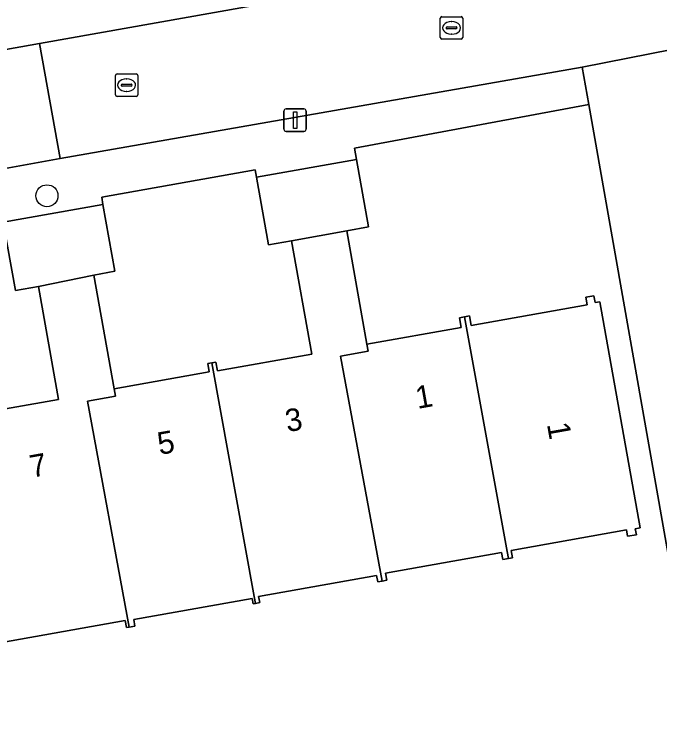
# Model space of a CAD drawing. Extents: x 157793 to 159380, y 380877 to 382313.
# Drawn here: x 158414.16 to 158442.91, y 381309.75 to 381341.14 of the extents above; entities that cross this region are included whole.
import ezdxf

# ---------------------------------------------------------------- set-up
doc = ezdxf.new("R2010")
doc.units = 0
for name, color, linetype in [('IMGEO_Boom', 7, 'Continuous'), ('IMGEO_Erf', 7, 'Continuous'), ('IMGEO_Kolk', 7, 'Continuous'), ('IMGEO_Lichtmast', 7, 'Continuous'), ('IMGEO_Pand', 7, 'Continuous'), ('IMGEO_Pand_nummerreeks', 7, 'Continuous'), ('IMGEO_Rijbaan_lokaal_open', 7, 'Continuous'), ('IMGEO_Voetpad_open', 7, 'Continuous')]:
    doc.layers.add(name, color=color, linetype=linetype)

msp = doc.modelspace()

# ---------------------------------------------------------------- linework, layer by layer
at = {"layer": 'IMGEO_Boom'}
msp.add_circle((158415.624, 381333.046), 0.489, dxfattribs=at)
at = {"layer": 'IMGEO_Erf'}
for points in [[(158411.869, 381339.221), (158415.288, 381339.829), (158437.487, 381343.779)], [(158445.137, 381306.551), (158439.742, 381337.106), (158429.317, 381335.171), (158429.407, 381334.667), (158429.942, 381331.665), (158428.969, 381331.491), (158429.87, 381326.437), (158434.06, 381327.183), (158433.984, 381327.612), (158434.209, 381327.652), (158434.435, 381327.693), (158434.51, 381327.273), (158439.666, 381328.192), (158439.606, 381328.525), (158439.976, 381328.59), (158440.029, 381328.291), (158440.239, 381328.329), (158442.034, 381318.254), (158441.814, 381318.215), (158441.862, 381317.949), (158441.475, 381317.88), (158441.425, 381318.163), (158436.286, 381317.247), (158436.345, 381316.918), (158436.165, 381316.886), (158435.912, 381316.841), (158435.855, 381317.16), (158430.698, 381316.241), (158430.755, 381315.921), (158430.545, 381315.883), (158430.348, 381315.848), (158430.298, 381316.13), (158425.048, 381315.195), (158425.095, 381314.927), (158424.907, 381314.893), (158424.806, 381314.875), (158424.764, 381315.115), (158419.49, 381314.175), (158419.542, 381313.88), (158419.29, 381313.835), (158419.16, 381313.812), (158419.102, 381314.136), (158413.613, 381313.158)]]:
    msp.add_lwpolyline(points, dxfattribs=at)
for points in [[(158425.492, 381330.862), (158424.955, 381333.874), (158424.897, 381334.202), (158418.059, 381332.981), (158418.117, 381332.656), (158418.648, 381329.681), (158417.708, 381329.513), (158418.61, 381324.454), (158422.843, 381325.208), (158422.778, 381325.575), (158422.96, 381325.607), (158423.14, 381325.639), (158423.211, 381325.244), (158427.412, 381325.992), (158426.512, 381331.043)], [(158414.221, 381328.824), (158413.679, 381331.865), (158413.62, 381332.194), (158406.736, 381330.811), (158406.781, 381330.559), (158407.294, 381327.679), (158406.213, 381327.486), (158407.12, 381322.399), (158411.423, 381323.166), (158411.365, 381323.496), (158411.61, 381323.54), (158411.84, 381323.581), (158411.904, 381323.224), (158416.144, 381323.98), (158415.248, 381329.007)]]:
    msp.add_lwpolyline(points, close=True, dxfattribs=at)
at = {"layer": 'IMGEO_Kolk'}
for p, q in [((158433.134, 381340.096), (158433.134, 381340.948)), ((158433.209, 381341.022), (158434.061, 381341.022)), ((158433.622, 381340.802), (158433.647, 381340.802)), ((158434.135, 381340.948), (158434.135, 381340.096)), ((158433.393, 381340.516), (158433.393, 381340.528)), ((158433.831, 381340.479), (158433.433, 381340.479)), ((158433.436, 381340.565), (158433.834, 381340.565)), ((158433.877, 381340.528), (158433.877, 381340.516)), ((158433.645, 381340.242), (158433.62, 381340.242)), ((158434.061, 381340.022), (158433.209, 381340.022)), ((158418.669, 381337.546), (158418.669, 381338.398)), ((158418.744, 381338.472), (158419.596, 381338.472)), ((158419.157, 381338.252), (158419.182, 381338.252)), ((158419.67, 381338.398), (158419.67, 381337.546)), ((158418.928, 381337.966), (158418.928, 381337.978)), ((158419.366, 381337.929), (158418.968, 381337.929)), ((158418.971, 381338.015), (158419.369, 381338.015)), ((158419.412, 381337.978), (158419.412, 381337.966)), ((158419.18, 381337.692), (158419.155, 381337.692)), ((158419.596, 381337.472), (158418.744, 381337.472))]:
    msp.add_line(p, q, dxfattribs=at)
for points in [[(158433.134, 381340.096), (158433.134, 381340.948)], [(158433.209, 381341.022), (158434.061, 381341.022)], [(158434.135, 381340.948), (158434.135, 381340.096)], [(158434.061, 381340.022), (158433.209, 381340.022)], [(158418.669, 381337.546), (158418.669, 381338.398)], [(158418.744, 381338.472), (158419.596, 381338.472)], [(158419.67, 381338.398), (158419.67, 381337.546)], [(158419.596, 381337.472), (158418.744, 381337.472)]]:
    msp.add_lwpolyline(points, dxfattribs=at)
for centre, radius, start, end in [((158433.211, 381340.946), 0.0765, 91.552, 178.448), ((158433.211, 381340.946), 0.0765, 91.552, 178.448), ((158434.059, 381340.946), 0.0765, 1.552, 88.448), ((158434.059, 381340.946), 0.0765, 1.552, 88.448), ((158433.433, 381340.525), 0.0403, 85.8775, 175.7526), ((158433.43, 381340.515), 0.0366, 178.938, 274.7102), ((158433.834, 381340.522), 0.043, 264.8664, 352.4533), ((158433.838, 381340.527), 0.0386, 1.7309, 96.639), ((158433.211, 381340.098), 0.0765, 181.552, 268.448), ((158433.211, 381340.098), 0.0765, 181.552, 268.448), ((158434.059, 381340.098), 0.0765, 271.552, 358.448), ((158434.059, 381340.098), 0.0765, 271.552, 358.448), ((158418.746, 381338.396), 0.0765, 91.552, 178.448), ((158418.746, 381338.396), 0.0765, 91.552, 178.448), ((158419.594, 381338.396), 0.0765, 1.552, 88.448), ((158419.594, 381338.396), 0.0765, 1.552, 88.448), ((158418.968, 381337.975), 0.0403, 85.8775, 175.7526), ((158418.965, 381337.965), 0.0366, 178.938, 274.7102), ((158419.369, 381337.972), 0.043, 264.8664, 352.4533), ((158419.373, 381337.977), 0.0386, 1.7309, 96.639), ((158418.746, 381337.548), 0.0765, 181.552, 268.448), ((158418.746, 381337.548), 0.0765, 181.552, 268.448), ((158419.594, 381337.548), 0.0765, 271.552, 358.448), ((158419.594, 381337.548), 0.0765, 271.552, 358.448)]:
    msp.add_arc(centre, radius, start, end, dxfattribs=at)
for centre, major_axis, ratio, start_param, end_param in [((158433.621, 381340.522), (-0.387, 0.002), 0.722429, 4.712389, 7.853982), ((158433.646, 381340.522), (-0.39, 0.002), 0.717154, 1.570796, 4.712389), ((158419.156, 381337.972), (-0.387, 0.002), 0.722429, 4.712389, 7.853982), ((158419.181, 381337.972), (-0.39, 0.002), 0.717154, 1.570796, 4.712389)]:
    msp.add_ellipse(centre, major_axis=major_axis, ratio=ratio, start_param=start_param, end_param=end_param, dxfattribs=at)
at = {"layer": 'IMGEO_Lichtmast'}
for p, q in [((158426.173, 381336.014), (158426.173, 381336.814)), ((158426.173, 381336.814), (158426.173, 381336.014)), ((158426.273, 381336.914), (158427.063, 381336.914)), ((158427.063, 381336.914), (158426.273, 381336.914)), ((158427.163, 381336.814), (158427.163, 381336.014)), ((158427.163, 381336.014), (158427.163, 381336.814)), ((158427.063, 381335.914), (158426.273, 381335.914)), ((158426.273, 381335.914), (158427.063, 381335.914))]:
    msp.add_line(p, q, dxfattribs=at)
msp.add_lwpolyline([(158426.593, 381336.789), (158426.743, 381336.789), (158426.743, 381336.039), (158426.593, 381336.039), (158426.593, 381336.789)], dxfattribs=at)
for centre, start, end in [((158426.273, 381336.814), 90, 180), ((158426.273, 381336.814), 90, 180), ((158427.063, 381336.814), 0, 90), ((158427.063, 381336.814), 360, 90), ((158426.273, 381336.014), 180, 270), ((158426.273, 381336.014), 180, 270), ((158427.063, 381336.014), 270, 0), ((158427.063, 381336.014), 270, 0)]:
    msp.add_arc(centre, 0.1, start, end, dxfattribs=at)
at = {"layer": 'IMGEO_Pand'}
for points in [[(158426.512, 381331.043), (158428.969, 381331.491), (158429.942, 381331.665), (158429.407, 381334.667), (158424.955, 381333.874), (158425.492, 381330.862)], [(158415.248, 381329.007), (158417.708, 381329.513), (158418.648, 381329.681), (158418.117, 381332.656), (158413.679, 381331.865), (158414.221, 381328.824)], [(158424.907, 381314.893), (158425.095, 381314.927), (158425.048, 381315.195), (158430.298, 381316.13), (158430.348, 381315.848), (158430.545, 381315.883), (158428.696, 381325.905), (158429.926, 381326.124), (158429.87, 381326.437), (158428.969, 381331.491), (158426.512, 381331.043), (158427.412, 381325.992), (158423.211, 381325.244), (158423.14, 381325.639), (158422.96, 381325.607), (158424.854, 381315.201)], [(158419.29, 381313.835), (158417.432, 381323.894), (158418.67, 381324.115), (158418.61, 381324.454), (158417.708, 381329.513), (158415.248, 381329.007), (158416.144, 381323.98), (158411.904, 381323.224), (158411.84, 381323.581), (158411.61, 381323.54), (158413.613, 381313.158), (158419.102, 381314.136), (158419.16, 381313.812)], [(158436.165, 381316.886), (158436.345, 381316.918), (158436.286, 381317.247), (158441.425, 381318.163), (158441.475, 381317.88), (158441.862, 381317.949), (158441.814, 381318.215), (158442.034, 381318.254), (158440.239, 381328.329), (158440.029, 381328.291), (158439.976, 381328.59), (158439.606, 381328.525), (158439.666, 381328.192), (158434.51, 381327.273), (158434.435, 381327.693), (158434.209, 381327.652), (158436.118, 381317.203)], [(158436.165, 381316.886), (158436.118, 381317.203), (158434.209, 381327.652), (158433.984, 381327.612), (158434.06, 381327.183), (158429.87, 381326.437), (158429.926, 381326.124), (158428.696, 381325.905), (158430.545, 381315.883), (158430.755, 381315.921), (158430.698, 381316.241), (158435.855, 381317.16), (158435.912, 381316.841)], [(158424.907, 381314.893), (158424.854, 381315.201), (158422.96, 381325.607), (158422.778, 381325.575), (158422.843, 381325.208), (158418.61, 381324.454), (158418.67, 381324.115), (158417.432, 381323.894), (158419.29, 381313.835), (158419.542, 381313.88), (158419.49, 381314.175), (158424.764, 381315.115), (158424.806, 381314.875)]]:
    msp.add_lwpolyline(points, close=True, dxfattribs=at)
at = {"layer": 'IMGEO_Rijbaan_lokaal_open'}
msp.add_lwpolyline([(158443.603, 381344.906), (158437.487, 381343.779), (158415.288, 381339.829), (158416.206, 381334.702), (158439.445, 381338.78), (158444.501, 381339.766)], dxfattribs=at)
msp.add_lwpolyline([(158416.206, 381334.702), (158415.288, 381339.829), (158411.869, 381339.221), (158412.765, 381334.08)], close=True, dxfattribs=at)
at = {"layer": 'IMGEO_Voetpad_open'}
for points in [[(158444.501, 381339.766), (158439.445, 381338.78), (158439.742, 381337.106), (158445.137, 381306.551), (158445.405, 381305.032), (158450.762, 381274.698)], [(158413.679, 381331.865), (158418.117, 381332.656), (158418.059, 381332.981), (158424.897, 381334.202), (158424.955, 381333.874), (158429.407, 381334.667), (158429.317, 381335.171), (158439.742, 381337.106), (158439.445, 381338.78), (158416.206, 381334.702), (158412.765, 381334.08)]]:
    msp.add_lwpolyline(points, dxfattribs=at)

# ---------------------------------------------------------------- texts
at = {"layer": 'IMGEO_Pand_nummerreeks'}
for s, rotation, p in [('1', 10.1125, (158432.124, 381323.551)), ('3', 10.1125, (158426.325, 381322.516)), ('1', 280.102, (158437.879, 381322.875)), ('5', 10.1125, (158420.637, 381321.502)), ('7', 10.1125, (158414.95, 381320.487))]:
    msp.add_text(s, height=1, rotation=rotation, dxfattribs=at).set_placement(p)

doc.saveas('drawing.dxf')
